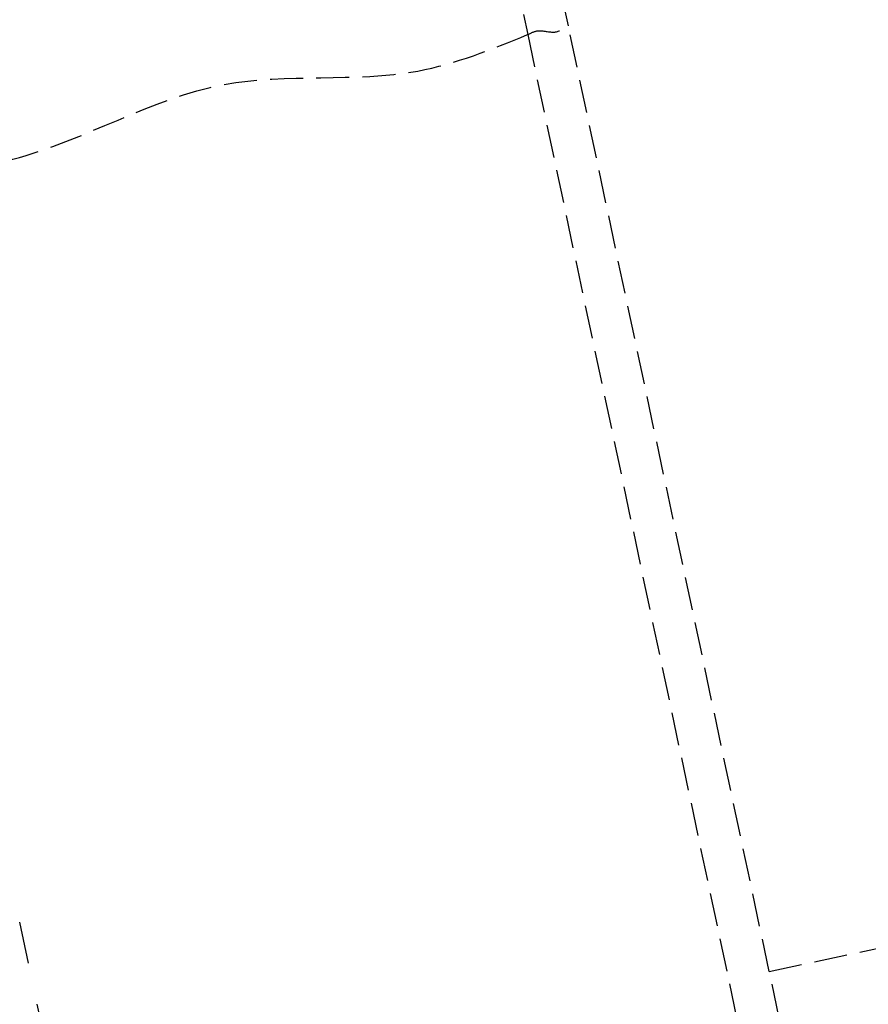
# Model space of a CAD drawing. Header units: millimetres. Extents: x -50096 to 615650, y 194565 to 243945.
# Tile 329 of 354: x 261174 to 261303, y 221101 to 221250. Entities that reach past the tile are written whole.
import ezdxf

# ---------------------------------------------------------------- set-up
doc = ezdxf.new("R2010")
doc.units = ezdxf.units.MM
doc.linetypes.add('ГТО-1 Пунктир', pattern=[7, 5, -2])
doc.linetypes.add('осевая', pattern=[50.8, 31.75, -6.35, 6.35, -6.35])
for name, color, linetype, lineweight in [('ГТО-2_Размеры_035', 2, 'Continuous', 35), ('ОГОС_Пунктир_025', 151, 'ГТО-1 Пунктир', 25), ('ОГСО_Оси_025', 7, 'осевая', 25)]:
    doc.layers.add(name, color=color, linetype=linetype, lineweight=lineweight)

# ---------------------------------------------------------------- blocks, each defined once
blk = doc.blocks.new('ОГСО_Затвор_План')
at = {"layer": 'ОГОС_Пунктир_025'}
for p, q in [((-800.92, -194.5), (-800.92, -253.61)), ((-794.62, -253.61), (-794.62, -194.5)), ((-800.92, -253.61), (-800.92, -995)), ((-794.62, -995), (-794.62, -253.61))]:
    blk.add_line(p, q, dxfattribs=at)
blk.add_lwpolyline([(-794.62, -400), (-110.3, -400)], dxfattribs=at)
for points in [[(-1007.42, -253.61), (-982.07, -252.02), (-954.38, -255.21), (-919.78, -252.11), (-904.17, -253.61), (-881.15, -255.85), (-847.51, -251.43), (-818.34, -255.54), (-800.92, -253.61)], [(-800.92, -253.61), (-799.33, -253.36), (-796.83, -254.08), (-794.62, -253.61)]]:
    blk.add_spline(points, degree=3, dxfattribs=at)
at = {"layer": 'ОГСО_Оси_025'}
blk.add_line((-904.17, 685), (-904.17, -995), dxfattribs=at)
blk = doc.blocks.new('A$C1AA538EC')
at = {"layer": 'ГТО-2_Размеры_035', "rotation": 11.99999999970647}
blk.add_blockref('ОГСО_Затвор_План', (6013.36, -11100.07), dxfattribs=at)

msp = doc.modelspace()

# ---------------------------------------------------------------- block references
at = {"layer": 'ГТО-2_Размеры_035'}
msp.add_blockref('A$C1AA538EC', (255968.45, 232762.78), dxfattribs=at)

doc.saveas('drawing.dxf')
